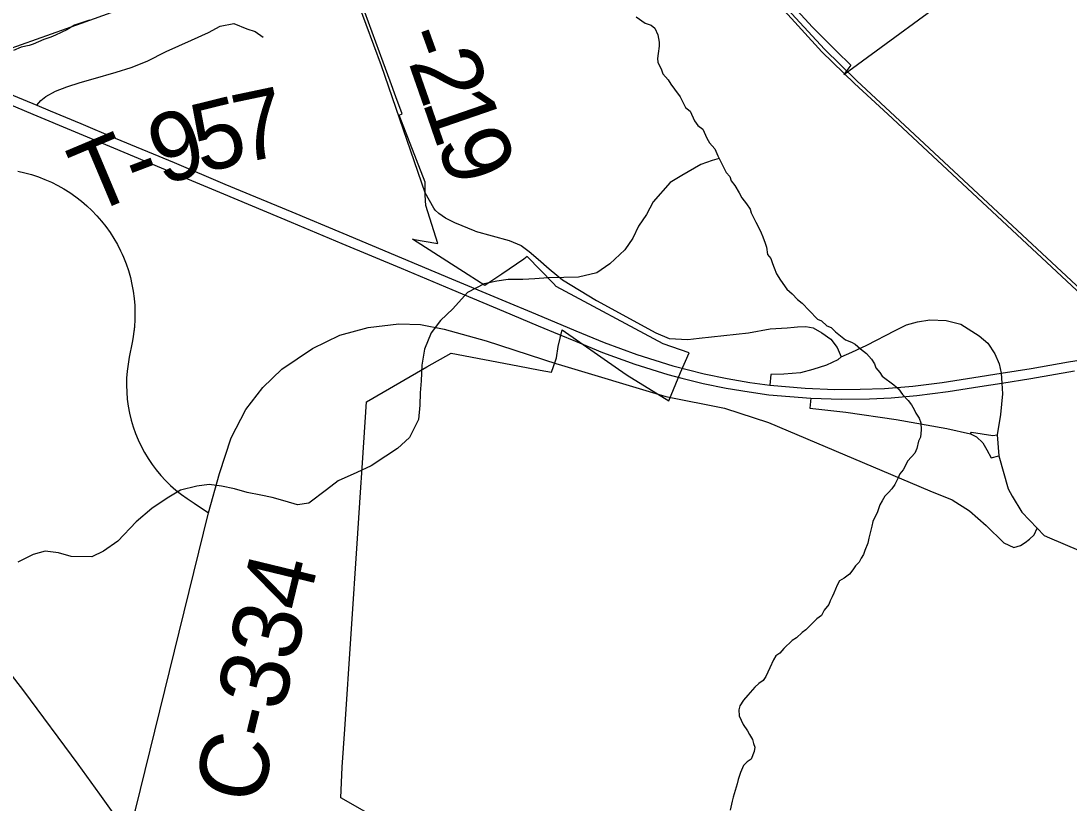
# Model space of a CAD drawing. Extents: x 0 to 34, y 0 to 22.
# Drawn here: x 4.106 to 4.974, y 17.252 to 17.9 of the extents above; entities that cross this region are included whole.
import ezdxf

# ---------------------------------------------------------------- set-up
doc = ezdxf.new("R2010")
doc.units = 0
for name, color, linetype in [('GM_X_Corporation', 7, 'Continuous'), ('GM_X_County_Road', 7, 'Continuous'), ('GM_X_County_Road_Text', 7, 'Continuous'), ('GM_X_Interchange_Ramps', 7, 'Continuous'), ('GM_X_Minor_River', 7, 'Continuous'), ('GM_X_Rail_Line', 7, 'Continuous'), ('GM_X_State_Route', 7, 'Continuous'), ('GM_X_Township_Road', 7, 'Continuous'), ('GM_X_Township_Road_Text', 7, 'Continuous')]:
    doc.layers.add(name, color=color, linetype=linetype)

msp = doc.modelspace()

# ---------------------------------------------------------------- linework, layer by layer
at = {"layer": 'GM_X_Corporation'}
for points in [[(4.73336, 17.92624), (4.76168, 17.89491), (4.76891, 17.88774), (4.78336, 17.87342), (4.7863, 17.8705), (4.78875, 17.86808), (4.79014, 17.8667), (4.79153, 17.86532), (4.79348, 17.86339), (4.79349, 17.86338), (4.78763, 17.85568), (4.89183, 17.93218)], [(4.39084, 17.24551), (4.37104, 17.25679), (4.37214, 17.28229), (4.37425, 17.31373), (4.38482, 17.47158), (4.38708, 17.50533), (4.389, 17.53404), (4.3924, 17.5848), (4.44217, 17.61361), (4.46254, 17.62513), (4.51759, 17.61459), (4.53617, 17.61103), (4.54564, 17.60921), (4.54592, 17.61002), (4.54697, 17.61311), (4.54969, 17.62103), (4.55098, 17.63045), (4.55445, 17.64443), (4.60113, 17.61165), (4.60822, 17.60667), (4.64277, 17.58559), (4.65045, 17.60416), (4.65251, 17.6089), (4.65967, 17.6253), (4.63817, 17.63276), (4.54942, 17.68029), (4.54712, 17.68265), (4.52544, 17.70493), (4.52269, 17.70284), (4.50437, 17.69042), (4.49032, 17.6809), (4.47652, 17.68982), (4.43043, 17.71947), (4.45127, 17.71588), (4.44145, 17.74726), (4.44073, 17.75588), (4.44073, 17.76666), (4.41941, 17.822), (4.42171, 17.82329), (4.41654, 17.83735), (4.41184, 17.85011), (4.406, 17.86599), (4.38774, 17.91557)]]:
    msp.add_lwpolyline(points, dxfattribs=at)
at = {"layer": 'GM_X_County_Road'}
for points in [[(4.10345, 17.77575), (4.10918, 17.77446), (4.11484, 17.7729), (4.12042, 17.77105), (4.12591, 17.76894), (4.13128, 17.76657), (4.13653, 17.76393), (4.14165, 17.76105), (4.14662, 17.75791), (4.15143, 17.75454), (4.15607, 17.75094), (4.16054, 17.74712), (4.16481, 17.74308), (4.16888, 17.73884), (4.17273, 17.73441), (4.17637, 17.7298), (4.17978, 17.72501), (4.18295, 17.72006), (4.18588, 17.71497), (4.18855, 17.70974), (4.18976, 17.70706), (4.19097, 17.70438), (4.19312, 17.69891), (4.19501, 17.69335), (4.19662, 17.6877), (4.19795, 17.68198), (4.19901, 17.6762), (4.19978, 17.67037), (4.20026, 17.66452), (4.20047, 17.65864), (4.20038, 17.65277), (4.20001, 17.64691), (4.19995, 17.64619), (4.19988, 17.64548), (4.1998, 17.64475), (4.19973, 17.64409), (4.19964, 17.64333), (4.19898, 17.63851), (4.19812, 17.63373), (4.19568, 17.62159), (4.19468, 17.61585), (4.19398, 17.61007), (4.19357, 17.60425), (4.19346, 17.59843), (4.19364, 17.59261), (4.19412, 17.5868), (4.1949, 17.58103), (4.19597, 17.5753), (4.19733, 17.56964), (4.19898, 17.56405), (4.20091, 17.55855), (4.20312, 17.55316), (4.2056, 17.54789), (4.20835, 17.54275), (4.21135, 17.53776), (4.2146, 17.53293), (4.2181, 17.52827), (4.22183, 17.5238), (4.22579, 17.51952), (4.22995, 17.51545), (4.23432, 17.5116), (4.23888, 17.50797), (4.24362, 17.50458), (4.24944, 17.50064), (4.2615, 17.49287)], [(4.48233, 17.72594), (4.51059, 17.71841), (4.52043, 17.71406), (4.52706, 17.70925), (4.5344, 17.70287), (4.54369, 17.6949)], [(4.54369, 17.6949), (4.55454, 17.6856), (4.58268, 17.66864), (4.63193, 17.64177), (4.64306, 17.63716), (4.65839, 17.63624), (4.66777, 17.63738), (4.70873, 17.64196), (4.7268, 17.64517), (4.74076, 17.64608), (4.74656, 17.64654)], [(4.7856, 17.62205), (4.7943, 17.62594), (4.80677, 17.63166), (4.83011, 17.64379), (4.83949, 17.64837), (4.84864, 17.65089), (4.85893, 17.65249), (4.87243, 17.65203), (4.88456, 17.64906), (4.89989, 17.63944), (4.90698, 17.63326), (4.9127, 17.62457), (4.91636, 17.6161), (4.91801, 17.6085), (4.9187, 17.60026), (4.91927, 17.5912), (4.91743, 17.57414), (4.91467, 17.55727), (4.916, 17.54011), (4.92374, 17.51262), (4.92723, 17.50671)], [(4.2615, 17.49287), (4.27061, 17.52531), (4.28015, 17.55496), (4.29221, 17.57848), (4.30631, 17.59668), (4.32212, 17.61166), (4.34757, 17.62884), (4.37009, 17.63996), (4.39361, 17.64635), (4.41916, 17.64925), (4.43713, 17.64865), (4.45654, 17.64491), (4.49139, 17.63526), (4.54998, 17.61621), (4.55093, 17.61593)], [(4.74656, 17.64654), (4.74945, 17.64677), (4.75609, 17.647), (4.76227, 17.64586), (4.76936, 17.64196), (4.77691, 17.6367), (4.78217, 17.6296), (4.7856, 17.62205)], [(4.55093, 17.61593), (4.64017, 17.5892), (4.68888, 17.57931), (4.72529, 17.5675), (4.85888, 17.51108), (4.87733, 17.5036), (4.89189, 17.49431), (4.90566, 17.48226), (4.92013, 17.46793), (4.92845, 17.46417), (4.93399, 17.46574), (4.93798, 17.46815), (4.94159, 17.47105), (4.94533, 17.47442), (4.94796, 17.47996)], [(4.92723, 17.50671), (4.93508, 17.49342), (4.94796, 17.47996), (4.9536, 17.47406), (4.95799, 17.47219), (5.01707, 17.44694), (5.08831, 17.41965), (5.13435, 17.40201), (5.20205, 17.37857), (5.24507, 17.36234), (5.27286, 17.34911), (5.2746, 17.34791)], [(4.19506, 17.22608), (4.20094, 17.24691), (4.2615, 17.49287)]]:
    msp.add_lwpolyline(points, dxfattribs=at)
at = {"layer": 'GM_X_Interchange_Ramps'}
for points in [[(4.7856, 17.62205), (4.78275, 17.61945), (4.77338, 17.61497), (4.76203, 17.61149), (4.75193, 17.60866), (4.73805, 17.60771), (4.72721, 17.60744), (4.72642, 17.59854)], [(4.76027, 17.58764), (4.75943, 17.57956), (4.78947, 17.57615), (4.83111, 17.57016), (4.87307, 17.56258), (4.89273, 17.55808), (4.89768, 17.5556), (4.90273, 17.55071), (4.90616, 17.54505), (4.90967, 17.53832), (4.916, 17.54011)], [(4.89273, 17.55808), (4.89342, 17.55945), (4.91125, 17.55688), (4.91467, 17.55727)]]:
    msp.add_lwpolyline(points, dxfattribs=at)
at = {"layer": 'GM_X_Minor_River'}
for points in [[(4.16287, 17.9007), (4.15026, 17.89674), (4.14411, 17.89266), (4.13453, 17.88826), (4.1307, 17.88681), (4.12496, 17.88463), (4.11616, 17.88098), (4.11272, 17.8799), (4.10623, 17.87849), (4.09972, 17.87556)], [(4.61571, 17.90343), (4.62323, 17.89836), (4.62814, 17.89675), (4.63114, 17.89403), (4.63371, 17.88866), (4.63475, 17.88256), (4.63469, 17.87914), (4.63383, 17.87307), (4.63338, 17.86889), (4.6337, 17.86584)], [(4.6337, 17.86584), (4.63664, 17.85971), (4.63772, 17.85627), (4.6422, 17.85124), (4.64442, 17.84778), (4.64739, 17.84355), (4.65223, 17.83738), (4.65665, 17.82855), (4.6604, 17.82544), (4.66406, 17.8174), (4.66666, 17.81355), (4.67079, 17.81043), (4.67409, 17.80315), (4.6763, 17.79931), (4.68078, 17.79428), (4.68334, 17.78853), (4.68702, 17.78124), (4.69033, 17.77472), (4.69332, 17.77124), (4.6944, 17.7678), (4.69738, 17.76395), (4.70108, 17.7578), (4.70328, 17.75357), (4.707, 17.74857), (4.70997, 17.74433), (4.71106, 17.74127), (4.71473, 17.7336), (4.71769, 17.72822), (4.71915, 17.72478), (4.72061, 17.72133), (4.72242, 17.71597), (4.72351, 17.71291), (4.72455, 17.70681), (4.72715, 17.70334), (4.7286, 17.69913), (4.73006, 17.69568), (4.73188, 17.69071), (4.73521, 17.68532), (4.74041, 17.67801), (4.74491, 17.67413), (4.74939, 17.66948), (4.75314, 17.66638), (4.75912, 17.66019), (4.76584, 17.65322), (4.76924, 17.65164), (4.77373, 17.64776), (4.77713, 17.64618), (4.78087, 17.64269), (4.78913, 17.63608), (4.79404, 17.6341), (4.79705, 17.63252), (4.80155, 17.62864), (4.80642, 17.62475), (4.81053, 17.62011), (4.81312, 17.61627), (4.81421, 17.61282), (4.81756, 17.60896), (4.81941, 17.60589), (4.82279, 17.60355), (4.8258, 17.60121), (4.82918, 17.59887), (4.83292, 17.59538), (4.83626, 17.59076), (4.84112, 17.58573), (4.84373, 17.58227), (4.84594, 17.57842), (4.84741, 17.57536), (4.85, 17.57113), (4.85146, 17.5673), (4.85174, 17.56159), (4.85126, 17.55551), (4.84968, 17.55212), (4.84806, 17.54606), (4.84647, 17.54229), (4.84066, 17.53593), (4.83674, 17.52839), (4.83402, 17.52501), (4.83243, 17.52124), (4.83007, 17.51633), (4.82734, 17.51258), (4.82463, 17.50958), (4.82154, 17.5066), (4.81958, 17.50283), (4.81762, 17.49944), (4.81522, 17.49264), (4.81327, 17.48925), (4.81168, 17.48547), (4.81086, 17.48169), (4.80841, 17.47184), (4.80758, 17.46768), (4.8052, 17.46163), (4.804, 17.45823), (4.80205, 17.45522), (4.80047, 17.45183), (4.79738, 17.44884), (4.79504, 17.44546), (4.79232, 17.44208), (4.78808, 17.43874), (4.78424, 17.43652), (4.78228, 17.43275), (4.77951, 17.42634)], [(4.68446, 17.78632), (4.67867, 17.78447), (4.66911, 17.78122), (4.65336, 17.77199), (4.64376, 17.76646), (4.6298, 17.75036), (4.62429, 17.73981), (4.61766, 17.73004), (4.61293, 17.72024), (4.6063, 17.71047), (4.59394, 17.6989), (4.58316, 17.69149), (4.5679, 17.68795), (4.55573, 17.68778), (4.54279, 17.68725), (4.53175, 17.68668), (4.52186, 17.68609), (4.50969, 17.68592), (4.50016, 17.68456), (4.48986, 17.68246), (4.47604, 17.6751), (4.46365, 17.66163), (4.45359, 17.65192), (4.44582, 17.64179), (4.44026, 17.62821), (4.43813, 17.61494), (4.43753, 17.60203), (4.4366, 17.59217), (4.43643, 17.58191), (4.43547, 17.57014), (4.42799, 17.55507), (4.41795, 17.54612), (4.40833, 17.53983), (4.39603, 17.53168), (4.38415, 17.52618), (4.36882, 17.51923), (4.35919, 17.51179), (4.34455, 17.50064), (4.33502, 17.49929), (4.32481, 17.5025), (4.31421, 17.50535), (4.30474, 17.50741), (4.29337, 17.50951), (4.28278, 17.51273), (4.27217, 17.51481), (4.26193, 17.51613), (4.25164, 17.51479), (4.23827, 17.5116), (4.22713, 17.50495), (4.21444, 17.49643), (4.20132, 17.48525), (4.18622, 17.46917), (4.17429, 17.46101), (4.16471, 17.45624), (4.1476, 17.45653), (4.13701, 17.45975), (4.12601, 17.46108), (4.11607, 17.45822), (4.10342, 17.45197)], [(4.77951, 17.42634), (4.77794, 17.42332), (4.77636, 17.41993), (4.77517, 17.41691), (4.77129, 17.41203), (4.76932, 17.40788), (4.76546, 17.40491), (4.75619, 17.39594), (4.75311, 17.39372), (4.74847, 17.38923), (4.74501, 17.38701), (4.73806, 17.38029), (4.73457, 17.37655), (4.73149, 17.37432), (4.72954, 17.37093), (4.72639, 17.36452), (4.7248, 17.36075), (4.72322, 17.35735), (4.72089, 17.35397), (4.71742, 17.35137), (4.71395, 17.34839), (4.70813, 17.34165), (4.70464, 17.33753), (4.70152, 17.33302), (4.70071, 17.32961), (4.701, 17.32466), (4.7043, 17.31738), (4.70802, 17.31237), (4.70949, 17.3093), (4.71208, 17.30507), (4.71278, 17.30164), (4.71387, 17.29858), (4.71343, 17.29516), (4.71104, 17.28874), (4.70758, 17.28652), (4.70449, 17.28353), (4.70212, 17.27787), (4.70011, 17.27182), (4.6993, 17.26841), (4.69768, 17.26274), (4.69607, 17.25744), (4.69525, 17.25403), (4.6936, 17.24646)]]:
    msp.add_lwpolyline(points, dxfattribs=at)
at = {"layer": 'GM_X_Rail_Line'}
for points in [[(4.42369, 18.60103), (4.42257, 18.53908), (4.42146, 18.37852), (4.42299, 18.34901), (4.42621, 18.32314), (4.43222, 18.29783), (4.4409, 18.27097), (4.44971, 18.25055), (4.46048, 18.23013), (4.47479, 18.20634), (4.48625, 18.19097), (4.49892, 18.1757), (4.5114, 18.16119), (4.66219, 17.99346), (4.73566, 17.91159), (4.76951, 17.87462), (4.79648, 17.84837), (4.82416, 17.82285), (5.10809, 17.55822)], [(4.55775, 18.10963), (4.58276, 18.08614), (4.66435, 17.99538), (4.73781, 17.91352), (4.77159, 17.87662), (4.79848, 17.85046), (4.82614, 17.82497), (5.11004, 17.56035), (5.11993, 17.5516), (5.12925, 17.54453), (5.17928, 17.51035)], [(4.08126, 17.8718), (4.15608, 17.89815), (4.2338, 17.92646), (4.29075, 17.95412), (4.33319, 17.97205), (4.36946, 17.98134), (4.41658, 17.99595), (4.47061, 18.00768), (4.55681, 18.0292), (4.60361, 18.02426), (4.62885, 18.01385), (4.65976, 17.99642)]]:
    msp.add_lwpolyline(points, dxfattribs=at)
at = {"layer": 'GM_X_State_Route'}
for points in [[(4.08152, 17.83721), (4.11582, 17.82286), (4.18255, 17.79508), (4.23066, 17.7749), (4.2739, 17.75681), (4.32972, 17.73345), (4.37194, 17.71571), (4.42099, 17.69528), (4.46299, 17.67769), (4.50568, 17.65969), (4.53461, 17.64762), (4.55177, 17.64053)], [(4.09188, 17.84174), (4.11925, 17.83029), (4.13012, 17.82572), (4.15552, 17.81518), (4.18417, 17.80307), (4.23283, 17.78277), (4.27499, 17.765), (4.33041, 17.74191), (4.37259, 17.72435), (4.42114, 17.70394), (4.46258, 17.68662), (4.50451, 17.66924), (4.53232, 17.65763), (4.56574, 17.6435), (4.58917, 17.63392), (4.61611, 17.62381), (4.64605, 17.61445), (4.67208, 17.60794), (4.69103, 17.60391), (4.70992, 17.60078), (4.72642, 17.59854)], [(4.55177, 17.64053), (4.56532, 17.63494), (4.58784, 17.62565), (4.61448, 17.61576), (4.64191, 17.60721), (4.65362, 17.60425)], [(4.72642, 17.59854), (4.75577, 17.59606), (4.78038, 17.59494), (4.80113, 17.59516), (4.82126, 17.59583), (4.8448, 17.59774), (4.86916, 17.60067), (4.8954, 17.60475), (4.91801, 17.6085), (4.94286, 17.61237), (4.97393, 17.61772), (5.01762, 17.62483)], [(4.65362, 17.60425), (4.67119, 17.5998), (4.69032, 17.59598), (4.70921, 17.59285), (4.72571, 17.59061), (4.76027, 17.58764), (4.7857, 17.58683), (4.80901, 17.58713), (4.827, 17.58803), (4.84827, 17.58991), (4.87407, 17.59324), (4.90031, 17.59732), (4.9187, 17.60026), (4.94255, 17.60413), (4.97884, 17.61029)]]:
    msp.add_lwpolyline(points, dxfattribs=at)
at = {"layer": 'GM_X_Township_Road'}
msp.add_line((4.44813, 17.74518), (4.4409, 17.75764), dxfattribs=at)
for points in [[(4.4409, 17.75764), (4.4047, 17.86301), (4.37915, 17.93164), (4.37457, 17.94957), (4.36581, 17.97721), (4.36714, 17.98542), (4.3721, 17.99552), (4.38136, 18.01368)], [(4.1659, 17.85213), (4.18499, 17.85771), (4.19722, 17.86157), (4.21061, 17.86692), (4.22635, 17.87486), (4.24728, 17.88433), (4.26124, 17.89066), (4.271, 17.89573), (4.28226, 17.8979), (4.29318, 17.8937), (4.29995, 17.89147), (4.30658, 17.8866)], [(4.11925, 17.83029), (4.12234, 17.83422), (4.1266, 17.83742), (4.13475, 17.84187), (4.14395, 17.84546), (4.155, 17.84914), (4.1659, 17.85213)], [(4.48233, 17.72594), (4.46548, 17.73282), (4.45775, 17.73692), (4.45228, 17.74079), (4.4491, 17.74352), (4.44813, 17.74518)], [(4.02591, 17.45167), (4.10799, 17.3455), (4.15319, 17.28461), (4.17099, 17.25972)], [(4.17099, 17.25972), (4.19506, 17.22608), (4.2, 17.21846), (4.20655, 17.20926), (4.21362, 17.20068), (4.21622, 17.19802), (4.21895, 17.1955), (4.22181, 17.1931), (4.22478, 17.19085), (4.22787, 17.18875), (4.23068, 17.18701), (4.2328, 17.18595), (4.23402, 17.18534), (4.23738, 17.18372), (4.24076, 17.18217), (4.24418, 17.18068), (4.24764, 17.17926), (4.25878, 17.17466), (4.26653, 17.1717), (4.28255, 17.16578), (4.29993, 17.16061), (4.31115, 17.15759), (4.32381, 17.155), (4.32565, 17.15467)]]:
    msp.add_lwpolyline(points, dxfattribs=at)

# ---------------------------------------------------------------- texts
at = {"layer": 'GM_X_County_Road_Text'}
msp.add_text('C-334', height=0.056818, rotation=76.36491, dxfattribs=at).set_placement((4.30374, 17.24917))
at = {"layer": 'GM_X_Township_Road_Text'}
for s, rotation, p in [('-', 289.83135, (4.41898, 17.88767)), ('2', 289.25974, (4.42677, 17.86606)), ('7', 11.86614, (4.28875, 17.78203)), ('5', 13.86332, (4.25528, 17.77376)), ('1', 289.00788, (4.4382, 17.83334)), ('9', 17.42449, (4.22279, 17.76353)), ('T', 22.85195, (4.16314, 17.73923)), ('9', 289.81796, (4.4498, 17.79968)), ('-', 20.78811, (4.20181, 17.75553))]:
    msp.add_text(s, height=0.05682, rotation=rotation, dxfattribs=at).set_placement(p)

doc.saveas('drawing.dxf')
